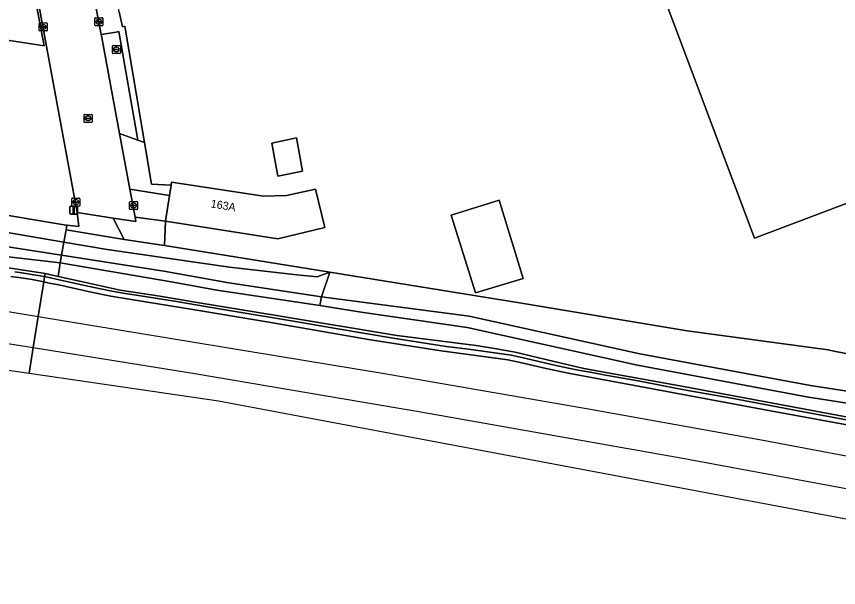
# Model space of a CAD drawing. Extents: x 162989 to 165008, y 383432 to 384338.
# Drawn here: x 163404.1 to 163506.8, y 383917.4 to 383988.8 of the extents above; entities that cross this region are included whole.
import ezdxf

# ---------------------------------------------------------------- set-up
doc = ezdxf.new("R2010")
doc.units = 0
for name, color, linetype in [('IMGEO_Brandkraan', 7, 'Continuous'), ('IMGEO_Erf', 7, 'Continuous'), ('IMGEO_Geluidsscherm', 7, 'Continuous'), ('IMGEO_Grasland_overig', 7, 'Continuous'), ('IMGEO_Greppel_droge_sloot', 7, 'Continuous'), ('IMGEO_Groenvoorziening', 7, 'Continuous'), ('IMGEO_Hek', 7, 'Continuous'), ('IMGEO_Kolk', 7, 'Continuous'), ('IMGEO_Lichtmast', 7, 'Continuous'), ('IMGEO_Muur', 7, 'Continuous'), ('IMGEO_Oever', 7, 'Continuous'), ('IMGEO_Pand', 7, 'Continuous'), ('IMGEO_Pand_nummerreeks', 7, 'Continuous'), ('IMGEO_Rijbaan_lokaal_open', 7, 'Continuous'), ('IMGEO_Rioolput', 7, 'Continuous'), ('IMGEO_Spoor', 7, 'Continuous'), ('IMGEO_Spoorbaan_halfverhard', 7, 'Continuous'), ('IMGEO_Terreindeel_gesloten', 7, 'Continuous'), ('IMGEO_Voetpad_open', 7, 'Continuous')]:
    doc.layers.add(name, color=color, linetype=linetype)

msp = doc.modelspace()

# ---------------------------------------------------------------- linework, layer by layer
at = {"layer": 'IMGEO_Brandkraan'}
for p, q in [((163416.06, 383984.23), (163416.06, 383985.08)), ((163416.14, 383985.16), (163416.99, 383985.16)), ((163416.32, 383984.65), (163416.32, 383984.66)), ((163416.36, 383984.7), (163416.76, 383984.7)), ((163416.76, 383984.61), (163416.36, 383984.61)), ((163416.55, 383984.94), (163416.58, 383984.94)), ((163416.57, 383984.38), (163416.55, 383984.38)), ((163416.81, 383984.66), (163416.81, 383984.65)), ((163417.06, 383985.08), (163417.06, 383984.23)), ((163416.99, 383984.16), (163416.14, 383984.16))]:
    msp.add_line(p, q, dxfattribs=at)
for points in [[(163416.06, 383984.23), (163416.06, 383985.08)], [(163416.14, 383985.16), (163416.99, 383985.16)], [(163417.06, 383985.08), (163417.06, 383984.23)], [(163416.99, 383984.16), (163416.14, 383984.16)]]:
    msp.add_lwpolyline(points, dxfattribs=at)
for centre, radius, start, end in [((163416.14, 383985.08), 0.0765, 91.552, 178.448), ((163416.14, 383985.08), 0.0765, 91.552, 178.448), ((163416.36, 383984.66), 0.0403, 85.8775, 175.7526), ((163416.36, 383984.65), 0.0366, 178.938, 274.7102), ((163416.77, 383984.66), 0.0386, 1.7309, 96.639), ((163416.76, 383984.66), 0.043, 264.8664, 352.4533), ((163416.99, 383985.08), 0.0765, 1.552, 88.448), ((163416.99, 383985.08), 0.0765, 1.552, 88.448), ((163416.14, 383984.23), 0.0765, 181.552, 268.448), ((163416.14, 383984.23), 0.0765, 181.552, 268.448), ((163416.99, 383984.23), 0.0765, 271.552, 358.448), ((163416.99, 383984.23), 0.0765, 271.552, 358.448)]:
    msp.add_arc(centre, radius, start, end, dxfattribs=at)
for centre, major_axis, ratio, start_param, end_param in [((163416.55, 383984.66), (-0.387, 0.002), 0.722429, 4.712389, 7.853982), ((163416.57, 383984.66), (-0.39, 0.002), 0.717154, 1.570796, 4.712389)]:
    msp.add_ellipse(centre, major_axis=major_axis, ratio=ratio, start_param=start_param, end_param=end_param, dxfattribs=at)
at = {"layer": 'IMGEO_Erf'}
for points in [[(163512.78, 384019.52), (163517.6, 384021.33), (163517.6, 384021.31), (163522.07, 384008.54), (163517.22, 384006.85), (163516.9, 384006.73), (163531.84, 383963.34), (163540.6, 383966.35), (163547.21, 383947.34), (163539.71, 383944.77), (163529.17, 383946.76), (163524.3, 383960.76), (163515.66, 383957.79), (163512.19, 383967.07), (163496.3, 383961.1), (163478.35, 384008.91), (163487.08, 384012.19), (163487.85, 384010.15)], [(163439.84, 383969.45), (163436.73, 383968.82), (163435.97, 383972.97), (163439.08, 383973.6)], [(163467.38, 383956.06), (163461.43, 383954.25), (163458.4, 383963.98), (163464.4, 383965.82)]]:
    msp.add_lwpolyline(points, close=True, dxfattribs=at)
for points in [[(163402.68, 383985.88), (163407.55, 383985.1), (163402.4, 384012.16)], [(163416.9, 383989.35), (163417.34, 383987.48), (163417.63, 383987.58), (163420.06, 383973.03), (163420.93, 383967.83), (163423.39, 383967.69), (163423.45, 383968.09), (163434.93, 383966.35), (163437.82, 383966.41), (163441.45, 383967.21), (163442.61, 383962.41), (163436.74, 383961), (163422.71, 383963.21), (163422.58, 383960.16), (163443.22, 383956.83), (163466.92, 383953), (163487.88, 383949.53), (163505.53, 383947.12), (163506.2, 383946.95), (163536.04, 383941.21)]]:
    msp.add_lwpolyline(points, dxfattribs=at)
at = {"layer": 'IMGEO_Geluidsscherm'}
msp.add_lwpolyline([(163402.25, 383957.49), (163407.41, 383956.71), (163409.27, 383956.3), (163412.14, 383955.68), (163417.04, 383954.61), (163422.01, 383953.85), (163426.92, 383953.02), (163436.81, 383951.38), (163451.6, 383948.92), (163461.52, 383947.69), (163464.05, 383947.25), (163466.39, 383946.85), (163471.26, 383945.68), (163474.98, 383944.82), (163486.97, 383942.63), (163496.82, 383940.82), (163511.55, 383938.04), (163516.48, 383937.37), (163521.46, 383936.65), (163526.34, 383935.71), (163536.07, 383933.3), (163545.83, 383931.35), (163550.85, 383930.36), (163560.51, 383928.3)], dxfattribs=at)
at = {"layer": 'IMGEO_Grasland_overig'}
msp.add_lwpolyline([(163407.65, 383956.66), (163409.27, 383956.3), (163409.54, 383958.01), (163387.54, 383960.54), (163387.33, 383959.28), (163392.31, 383958.52), (163402.25, 383957.49), (163407.41, 383956.71)], close=True, dxfattribs=at)
for points in [[(163516.51, 383939.14), (163503.06, 383941.24), (163481.67, 383945.2), (163460.39, 383949.93), (163447.15, 383951.83), (163441.97, 383952.68), (163429.1, 383954.58), (163423.65, 383955.61), (163409.54, 383958.01), (163409.27, 383956.3), (163412.14, 383955.68), (163417.04, 383954.61), (163422.01, 383953.85), (163426.92, 383953.02), (163436.81, 383951.38), (163451.6, 383948.92), (163461.52, 383947.69), (163464.05, 383947.25), (163466.39, 383946.85), (163471.26, 383945.68), (163474.98, 383944.82), (163486.97, 383942.63), (163496.82, 383940.82), (163511.55, 383938.04)], [(163536.04, 383941.21), (163506.2, 383946.95), (163505.53, 383947.12), (163487.88, 383949.53), (163466.92, 383953), (163443.22, 383956.83), (163442.18, 383953.74), (163460.65, 383951.36), (163481.96, 383946.62), (163503.3, 383942.67), (163516.75, 383940.58)], [(163516.75, 383940.58), (163503.3, 383942.67), (163481.96, 383946.62), (163460.65, 383951.36), (163442.18, 383953.74), (163441.97, 383952.68), (163447.15, 383951.83), (163460.39, 383949.93), (163481.67, 383945.2), (163503.06, 383941.24), (163516.51, 383939.14)]]:
    msp.add_lwpolyline(points, dxfattribs=at)
at = {"layer": 'IMGEO_Greppel_droge_sloot'}
for points in [[(163409.7, 383958.98), (163409.99, 383960.58), (163388.79, 383964.23), (163377.2, 383965.7), (163360.31, 383968.1), (163346.46, 383969.57), (163329.33, 383972.06), (163301.28, 383976.89), (163300.78, 383976.77), (163300.46, 383976.33), (163300.94, 383975.78), (163323.14, 383971.68), (163332.6, 383970.14), (163384.44, 383962.89), (163409.69, 383958.97)], [(163422.51, 383956.98), (163430.6, 383955.52), (163442.18, 383953.74), (163443.22, 383956.83), (163441.67, 383956.25), (163439.13, 383956.49), (163430.69, 383957.45), (163415.4, 383959.65), (163409.99, 383960.58), (163409.7, 383958.98), (163409.69, 383958.97)]]:
    msp.add_lwpolyline(points, close=True, dxfattribs=at)
at = {"layer": 'IMGEO_Groenvoorziening'}
for points in [[(163414.68, 383986.53), (163414.71, 383986.37), (163416.96, 383974.17), (163419.23, 383973.31), (163416.88, 383986.9), (163416.53, 383986.84)], [(163417.53, 383960.92), (163416.14, 383963.59), (163411.65, 383964.3), (163411.87, 383962.55), (163410.36, 383962.69), (163410.27, 383962.12)]]:
    msp.add_lwpolyline(points, close=True, dxfattribs=at)
at = {"layer": 'IMGEO_Hek'}
for points in [[(163402.4, 384012.16), (163407.55, 383985.1), (163402.68, 383985.88)], [(163417.63, 383987.58), (163420.06, 383973.03)], [(163420.06, 383973.03), (163420.93, 383967.83)], [(163409.27, 383956.3), (163409.54, 383958.01), (163409.7, 383958.98), (163409.99, 383960.58), (163410.27, 383962.12)], [(163410.36, 383962.69), (163410.27, 383962.12), (163417.53, 383960.92)], [(163422.58, 383960.16), (163443.22, 383956.83), (163461.09, 383953.95), (163465.44, 383953.24)], [(163465.44, 383953.24), (163487.88, 383949.53), (163505.53, 383947.12), (163506.2, 383946.95), (163536.04, 383941.21), (163554.67, 383937.47), (163555.79, 383937.22)]]:
    msp.add_lwpolyline(points, dxfattribs=at)
at = {"layer": 'IMGEO_Kolk'}
for p, q in [((163413.88, 383987.69), (163413.88, 383988.55)), ((163413.95, 383988.62), (163414.8, 383988.62)), ((163414.88, 383988.55), (163414.88, 383987.69)), ((163406.91, 383987.04), (163406.91, 383987.89)), ((163406.99, 383987.97), (163407.84, 383987.97)), ((163407.17, 383987.46), (163407.17, 383987.47)), ((163407.21, 383987.51), (163407.61, 383987.51)), ((163407.4, 383987.75), (163407.43, 383987.75)), ((163407.66, 383987.47), (163407.66, 383987.46)), ((163407.91, 383987.89), (163407.91, 383987.04)), ((163414.8, 383987.62), (163413.95, 383987.62)), ((163414.14, 383988.11), (163414.14, 383988.13)), ((163414.18, 383988.16), (163414.58, 383988.16)), ((163414.57, 383988.08), (163414.18, 383988.08)), ((163414.39, 383987.84), (163414.36, 383987.84)), ((163414.37, 383988.4), (163414.39, 383988.4)), ((163414.62, 383988.13), (163414.62, 383988.11)), ((163407.84, 383986.97), (163406.99, 383986.97)), ((163407.61, 383987.42), (163407.21, 383987.42)), ((163407.42, 383987.19), (163407.4, 383987.19)), ((163410.99, 383965.16), (163410.99, 383966.01)), ((163411.06, 383966.09), (163411.92, 383966.09)), ((163411.48, 383965.87), (163411.5, 383965.87)), ((163411.99, 383966.01), (163411.99, 383965.16)), ((163411.92, 383965.09), (163411.06, 383965.09)), ((163411.25, 383965.58), (163411.25, 383965.59)), ((163411.29, 383965.63), (163411.69, 383965.63)), ((163411.68, 383965.54), (163411.29, 383965.54)), ((163411.5, 383965.31), (163411.47, 383965.31)), ((163411.73, 383965.59), (163411.73, 383965.58)), ((163418.2, 383964.74), (163418.2, 383965.59)), ((163418.28, 383965.67), (163419.13, 383965.67)), ((163418.46, 383965.16), (163418.46, 383965.17)), ((163418.5, 383965.21), (163418.9, 383965.21)), ((163418.9, 383965.12), (163418.5, 383965.12)), ((163418.69, 383965.45), (163418.72, 383965.45)), ((163418.71, 383964.89), (163418.69, 383964.89)), ((163418.95, 383965.17), (163418.95, 383965.16)), ((163419.2, 383965.59), (163419.2, 383964.74)), ((163419.13, 383964.67), (163418.28, 383964.67))]:
    msp.add_line(p, q, dxfattribs=at)
for points in [[(163413.88, 383987.69), (163413.88, 383988.55)], [(163413.95, 383988.62), (163414.8, 383988.62)], [(163414.88, 383988.55), (163414.88, 383987.69)], [(163406.91, 383987.04), (163406.91, 383987.89)], [(163406.99, 383987.97), (163407.84, 383987.97)], [(163407.91, 383987.89), (163407.91, 383987.04)], [(163414.8, 383987.62), (163413.95, 383987.62)], [(163407.84, 383986.97), (163406.99, 383986.97)], [(163410.99, 383965.16), (163410.99, 383966.01)], [(163411.06, 383966.09), (163411.92, 383966.09)], [(163411.99, 383966.01), (163411.99, 383965.16)], [(163411.92, 383965.09), (163411.06, 383965.09)], [(163418.2, 383964.74), (163418.2, 383965.59)], [(163418.28, 383965.67), (163419.13, 383965.67)], [(163419.2, 383965.59), (163419.2, 383964.74)], [(163419.13, 383964.67), (163418.28, 383964.67)]]:
    msp.add_lwpolyline(points, dxfattribs=at)
for centre, radius, start, end in [((163413.95, 383988.54), 0.0765, 91.552, 178.448), ((163413.95, 383988.54), 0.0765, 91.552, 178.448), ((163414.8, 383988.54), 0.0765, 1.552, 88.448), ((163414.8, 383988.54), 0.0765, 1.552, 88.448), ((163406.99, 383987.89), 0.0765, 91.552, 178.448), ((163406.99, 383987.89), 0.0765, 91.552, 178.448), ((163407.21, 383987.47), 0.0403, 85.8775, 175.7526), ((163407.21, 383987.46), 0.0366, 178.938, 274.7102), ((163407.62, 383987.47), 0.0386, 1.7309, 96.639), ((163407.61, 383987.47), 0.043, 264.8664, 352.4533), ((163407.84, 383987.89), 0.0765, 1.552, 88.448), ((163407.84, 383987.89), 0.0765, 1.552, 88.448), ((163413.95, 383987.69), 0.0765, 181.552, 268.448), ((163413.95, 383987.69), 0.0765, 181.552, 268.448), ((163414.18, 383988.12), 0.0403, 85.8775, 175.7526), ((163414.17, 383988.11), 0.0366, 178.938, 274.7102), ((163414.58, 383988.12), 0.043, 264.8664, 352.4533), ((163414.58, 383988.12), 0.0386, 1.7309, 96.639), ((163414.8, 383987.69), 0.0765, 271.552, 358.448), ((163414.8, 383987.69), 0.0765, 271.552, 358.448), ((163406.99, 383987.04), 0.0765, 181.552, 268.448), ((163406.99, 383987.04), 0.0765, 181.552, 268.448), ((163407.84, 383987.04), 0.0765, 271.552, 358.448), ((163407.84, 383987.04), 0.0765, 271.552, 358.448), ((163411.06, 383966.01), 0.0765, 91.552, 178.448), ((163411.06, 383966.01), 0.0765, 91.552, 178.448), ((163411.91, 383966.01), 0.0765, 1.552, 88.448), ((163411.91, 383966.01), 0.0765, 1.552, 88.448), ((163411.06, 383965.16), 0.0765, 181.552, 268.448), ((163411.06, 383965.16), 0.0765, 181.552, 268.448), ((163411.29, 383965.59), 0.0403, 85.8775, 175.7526), ((163411.28, 383965.58), 0.0366, 178.938, 274.7102), ((163411.69, 383965.59), 0.043, 264.8664, 352.4533), ((163411.69, 383965.59), 0.0386, 1.7309, 96.639), ((163411.91, 383965.16), 0.0765, 271.552, 358.448), ((163411.91, 383965.16), 0.0765, 271.552, 358.448), ((163418.28, 383965.59), 0.0765, 91.552, 178.448), ((163418.28, 383965.59), 0.0765, 91.552, 178.448), ((163418.5, 383965.17), 0.0403, 85.8775, 175.7526), ((163418.5, 383965.16), 0.0366, 178.938, 274.7102), ((163418.91, 383965.17), 0.0386, 1.7309, 96.639), ((163418.9, 383965.17), 0.043, 264.8664, 352.4533), ((163419.13, 383965.59), 0.0765, 1.552, 88.448), ((163419.13, 383965.59), 0.0765, 1.552, 88.448), ((163418.28, 383964.74), 0.0765, 181.552, 268.448), ((163418.28, 383964.74), 0.0765, 181.552, 268.448), ((163419.13, 383964.74), 0.0765, 271.552, 358.448), ((163419.13, 383964.74), 0.0765, 271.552, 358.448)]:
    msp.add_arc(centre, radius, start, end, dxfattribs=at)
for centre, major_axis, ratio, start_param, end_param in [((163407.4, 383987.47), (-0.387, 0.002), 0.722429, 4.712389, 7.853982), ((163407.42, 383987.47), (-0.39, 0.002), 0.717154, 1.570796, 4.712389), ((163414.36, 383988.12), (-0.387, 0.002), 0.722429, 4.712389, 7.853982), ((163414.39, 383988.12), (-0.39, 0.002), 0.717154, 1.570796, 4.712389), ((163411.48, 383965.59), (-0.387, 0.002), 0.722429, 4.712389, 7.853982), ((163411.5, 383965.59), (-0.39, 0.002), 0.717154, 1.570796, 4.712389), ((163418.69, 383965.17), (-0.387, 0.002), 0.722429, 4.712389, 7.853982), ((163418.71, 383965.17), (-0.39, 0.002), 0.717154, 1.570796, 4.712389)]:
    msp.add_ellipse(centre, major_axis=major_axis, ratio=ratio, start_param=start_param, end_param=end_param, dxfattribs=at)
at = {"layer": 'IMGEO_Lichtmast'}
for p, q in [((163410.73, 383964.19), (163410.73, 383964.99)), ((163410.73, 383964.99), (163410.73, 383964.19)), ((163410.83, 383965.09), (163411.62, 383965.09)), ((163411.62, 383965.09), (163410.83, 383965.09)), ((163411.72, 383964.99), (163411.72, 383964.19)), ((163411.72, 383964.19), (163411.72, 383964.99)), ((163411.62, 383964.09), (163410.83, 383964.09)), ((163410.83, 383964.09), (163411.62, 383964.09))]:
    msp.add_line(p, q, dxfattribs=at)
msp.add_lwpolyline([(163411.15, 383964.97), (163411.3, 383964.97), (163411.3, 383964.22), (163411.15, 383964.22), (163411.15, 383964.97)], dxfattribs=at)
for centre, start, end in [((163410.83, 383964.99), 90, 180), ((163410.83, 383964.99), 90, 180), ((163411.62, 383964.99), 0, 90), ((163411.62, 383964.99), 360, 90), ((163410.83, 383964.19), 180, 270), ((163410.83, 383964.19), 180, 270), ((163411.62, 383964.19), 270, 0), ((163411.62, 383964.19), 270, 0)]:
    msp.add_arc(centre, 0.1, start, end, dxfattribs=at)
at = {"layer": 'IMGEO_Muur'}
msp.add_lwpolyline([(163410.36, 383962.69), (163410.3, 383962.7), (163399.3, 383964.53)], dxfattribs=at)
at = {"layer": 'IMGEO_Oever'}
for points in [[(163388.79, 383964.23), (163409.99, 383960.58), (163410.27, 383962.12), (163410.36, 383962.69), (163410.3, 383962.7), (163399.3, 383964.53)], [(163387.54, 383960.54), (163409.54, 383958.01), (163409.69, 383958.97), (163384.44, 383962.89)]]:
    msp.add_lwpolyline(points, dxfattribs=at)
for points in [[(163415.4, 383959.65), (163430.69, 383957.45), (163439.13, 383956.49), (163441.67, 383956.25), (163443.22, 383956.83), (163422.58, 383960.16), (163422.3, 383960.2), (163417.53, 383960.92), (163410.27, 383962.12), (163409.99, 383960.58)], [(163409.54, 383958.01), (163423.65, 383955.61), (163429.1, 383954.58), (163441.97, 383952.68), (163442.18, 383953.74), (163430.6, 383955.52), (163422.51, 383956.98), (163409.69, 383958.97)]]:
    msp.add_lwpolyline(points, close=True, dxfattribs=at)
at = {"layer": 'IMGEO_Pand'}
for points in [[(163516.9, 384006.73), (163517.22, 384006.85), (163522.07, 384008.54), (163517.6, 384021.31), (163517.6, 384021.33), (163512.78, 384019.52), (163487.85, 384010.15), (163487.08, 384012.19), (163478.35, 384008.91), (163496.3, 383961.1), (163512.19, 383967.07), (163515.66, 383957.79), (163524.3, 383960.76), (163529.17, 383946.76), (163539.71, 383944.77), (163547.21, 383947.34), (163540.6, 383966.35), (163531.84, 383963.34)], [(163439.08, 383973.6), (163435.97, 383972.97), (163436.73, 383968.82), (163439.84, 383969.45)], [(163423.39, 383967.69), (163423.2, 383966.43), (163422.71, 383963.21), (163436.74, 383961), (163442.61, 383962.41), (163441.45, 383967.21), (163437.82, 383966.41), (163434.93, 383966.35), (163423.45, 383968.09)], [(163458.4, 383963.98), (163461.43, 383954.25), (163467.38, 383956.06), (163464.4, 383965.82)]]:
    msp.add_lwpolyline(points, close=True, dxfattribs=at)
at = {"layer": 'IMGEO_Rijbaan_lokaal_open'}
msp.add_lwpolyline([(163408.99, 384016.22), (163402.09, 384014.9), (163402.63, 384012.2), (163405.06, 384000), (163411.65, 383964.3), (163416.14, 383963.59), (163418.99, 383963.18), (163418.89, 383963.71), (163418.25, 383967.19), (163416.96, 383974.17), (163414.71, 383986.37), (163414.68, 383986.53)], close=True, dxfattribs=at)
at = {"layer": 'IMGEO_Rioolput'}
for p, q in [((163412.52, 383975.62), (163412.52, 383976.48)), ((163412.59, 383976.55), (163413.45, 383976.55)), ((163413.01, 383976.33), (163413.03, 383976.33)), ((163413.52, 383976.48), (163413.52, 383975.62)), ((163413.45, 383975.55), (163412.59, 383975.55)), ((163412.78, 383976.04), (163412.78, 383976.06)), ((163412.82, 383976.09), (163413.22, 383976.09)), ((163413.21, 383976.01), (163412.82, 383976.01)), ((163413.03, 383975.77), (163413, 383975.77)), ((163413.26, 383976.06), (163413.26, 383976.04))]:
    msp.add_line(p, q, dxfattribs=at)
for points in [[(163412.52, 383975.62), (163412.52, 383976.48)], [(163412.59, 383976.55), (163413.45, 383976.55)], [(163413.52, 383976.48), (163413.52, 383975.62)], [(163413.45, 383975.55), (163412.59, 383975.55)]]:
    msp.add_lwpolyline(points, dxfattribs=at)
for centre, radius, start, end in [((163412.59, 383976.47), 0.0765, 91.552, 178.448), ((163412.59, 383976.47), 0.0765, 91.552, 178.448), ((163413.44, 383976.47), 0.0765, 1.552, 88.448), ((163413.44, 383976.47), 0.0765, 1.552, 88.448), ((163412.59, 383975.63), 0.0765, 181.552, 268.448), ((163412.59, 383975.63), 0.0765, 181.552, 268.448), ((163412.82, 383976.05), 0.0403, 85.8775, 175.7526), ((163412.81, 383976.04), 0.0366, 178.938, 274.7102), ((163413.22, 383976.05), 0.043, 264.8664, 352.4533), ((163413.22, 383976.05), 0.0386, 1.7309, 96.639), ((163413.44, 383975.63), 0.0765, 271.552, 358.448), ((163413.44, 383975.63), 0.0765, 271.552, 358.448)]:
    msp.add_arc(centre, radius, start, end, dxfattribs=at)
for centre, major_axis, ratio, start_param, end_param in [((163413.01, 383976.05), (-0.387, 0.002), 0.722429, 4.712389, 7.853982), ((163413.03, 383976.05), (-0.39, 0.002), 0.717154, 1.570796, 4.712389)]:
    msp.add_ellipse(centre, major_axis=major_axis, ratio=ratio, start_param=start_param, end_param=end_param, dxfattribs=at)
at = {"layer": 'IMGEO_Spoor'}
for points in [[(163201.07, 383978.5), (163241.35, 383974.04), (163280.99, 383969.31), (163302.29, 383966.55), (163331.76, 383962.53), (163375.79, 383956.21), (163396.78, 383952.98), (163406.79, 383951.29)], [(163233.55, 383970.68), (163268.17, 383966.7), (163308.35, 383961.74), (163320.92, 383960.1), (163364.43, 383953.89), (163378.98, 383951.7), (163406.17, 383947.44)], [(163406.79, 383951.29), (163449.8, 383944.24), (163475.56, 383939.77), (163497.39, 383935.84), (163520.36, 383931.51), (163562.93, 383923.08), (163586.85, 383917.8), (163610.78, 383912.41), (163632.73, 383907.21), (163666.5, 383898.78), (163711.1, 383886.58)], [(163406.17, 383947.44), (163426.36, 383944.18), (163454.36, 383939.43), (163487.11, 383933.64), (163516.74, 383928.15), (163540.19, 383923.6), (163567.81, 383917.76), (163594.15, 383912.09), (163621.77, 383905.8), (163652.08, 383898.41), (163680.54, 383891), (163718.44, 383880.35)]]:
    msp.add_lwpolyline(points, dxfattribs=at)
at = {"layer": 'IMGEO_Spoorbaan_halfverhard'}
for points in [[(163403.86, 383956.86), (163404.74, 383956.76), (163406.51, 383956.48), (163407.58, 383956.28), (163407.65, 383956.66), (163407.41, 383956.71), (163402.25, 383957.49)], [(163511.55, 383938.04), (163496.82, 383940.82), (163486.97, 383942.63), (163474.98, 383944.82), (163471.26, 383945.68), (163466.39, 383946.85), (163464.05, 383947.25), (163461.52, 383947.69), (163451.6, 383948.92), (163436.81, 383951.38), (163426.92, 383953.02), (163422.01, 383953.85), (163417.04, 383954.61), (163412.14, 383955.68), (163409.27, 383956.3), (163407.65, 383956.66), (163407.58, 383956.28), (163409.79, 383955.8), (163413.01, 383955.1), (163414.77, 383954.72), (163415.99, 383954.48), (163417.41, 383954.23), (163419.58, 383953.89), (163424.07, 383953.16), (163427.95, 383952.52), (163430.67, 383952.07), (163438.21, 383950.79), (163444.24, 383949.78), (163451.16, 383948.61), (163457.79, 383947.56), (163460.58, 383947.21), (163463.21, 383946.86), (163464.71, 383946.65), (163465.9, 383946.45), (163467.24, 383946.17), (163471.33, 383945.23), (163473.06, 383944.85), (163474.26, 383944.6), (163475.77, 383944.33), (163477.69, 383943.99), (163481.77, 383943.26), (163484.93, 383942.65), (163487.5, 383942.15), (163493.41, 383941.09), (163501.78, 383939.52), (163509.81, 383938.02)], [(163368.5, 383949.59), (163405.66, 383944.21), (163406.17, 383947.44), (163406.79, 383951.29), (163407.48, 383955.63), (163406.02, 383955.91), (163404.38, 383956.19), (163403.37, 383956.29)], [(163520.39, 383935.47), (163498.32, 383939.53), (163481.08, 383942.71), (163473, 383944.22), (163470.29, 383944.81), (163466.84, 383945.59), (163465.46, 383945.87), (163463.65, 383946.14), (163457.13, 383947.01), (163448.33, 383948.4), (163435.62, 383950.6), (163426.38, 383952.13), (163418.39, 383953.43), (163415.85, 383953.85), (163413.41, 383954.34), (163409.35, 383955.25), (163408.18, 383955.48), (163407.48, 383955.63), (163406.79, 383951.29), (163406.17, 383947.44), (163405.66, 383944.21), (163421.08, 383941.98), (163429.32, 383940.78), (163548.49, 383918.38)]]:
    msp.add_lwpolyline(points, dxfattribs=at)
at = {"layer": 'IMGEO_Terreindeel_gesloten'}
for points in [[(163403.37, 383956.29), (163404.38, 383956.19), (163406.02, 383955.91), (163407.48, 383955.63), (163407.58, 383956.28), (163406.51, 383956.48), (163404.74, 383956.76), (163403.86, 383956.86)], [(163509.81, 383938.02), (163501.78, 383939.52), (163493.41, 383941.09), (163487.5, 383942.15), (163484.93, 383942.65), (163481.77, 383943.26), (163477.69, 383943.99), (163475.77, 383944.33), (163474.26, 383944.6), (163473.06, 383944.85), (163471.33, 383945.23), (163467.24, 383946.17), (163465.9, 383946.45), (163464.71, 383946.65), (163463.21, 383946.86), (163460.58, 383947.21), (163457.79, 383947.56), (163451.16, 383948.61), (163444.24, 383949.78), (163438.21, 383950.79), (163430.67, 383952.07), (163427.95, 383952.52), (163424.07, 383953.16), (163419.58, 383953.89), (163417.41, 383954.23), (163415.99, 383954.48), (163414.77, 383954.72), (163413.01, 383955.1), (163409.79, 383955.8), (163407.58, 383956.28), (163407.48, 383955.63), (163408.18, 383955.48), (163409.35, 383955.25), (163413.41, 383954.34), (163415.85, 383953.85), (163418.39, 383953.43), (163426.38, 383952.13), (163435.62, 383950.6), (163448.33, 383948.4), (163457.13, 383947.01), (163463.65, 383946.14), (163465.46, 383945.87), (163466.84, 383945.59), (163470.29, 383944.81), (163473, 383944.22), (163481.08, 383942.71), (163498.32, 383939.53), (163520.39, 383935.47)]]:
    msp.add_lwpolyline(points, dxfattribs=at)
at = {"layer": 'IMGEO_Voetpad_open'}
msp.add_lwpolyline([(163407.83, 384022.76), (163408.99, 384016.22), (163414.68, 383986.53), (163416.53, 383986.84), (163416.88, 383986.9), (163419.23, 383973.31), (163420.06, 383973.03), (163417.63, 383987.58), (163417.34, 383987.48), (163416.9, 383989.35), (163412.36, 384014.56)], dxfattribs=at)
for points in [[(163410.3, 383962.7), (163410.36, 383962.69), (163411.87, 383962.55), (163411.65, 383964.3), (163405.06, 384000), (163402.63, 384012.2), (163402.4, 384012.16), (163407.55, 383985.1), (163402.68, 383985.88), (163399.46, 383966.09), (163399.3, 383964.53)], [(163420.06, 383973.03), (163419.23, 383973.31), (163416.96, 383974.17), (163418.25, 383967.19), (163423.2, 383966.43), (163423.39, 383967.69), (163420.93, 383967.83)], [(163423.2, 383966.43), (163418.25, 383967.19), (163418.89, 383963.71), (163422.71, 383963.21)], [(163422.71, 383963.21), (163418.89, 383963.71), (163418.99, 383963.18), (163416.14, 383963.59), (163417.53, 383960.92), (163422.3, 383960.2), (163422.58, 383960.16)]]:
    msp.add_lwpolyline(points, close=True, dxfattribs=at)

# ---------------------------------------------------------------- texts
at = {"layer": 'IMGEO_Pand_nummerreeks'}
msp.add_text('163A', height=1, rotation=350.7639, dxfattribs=at).set_placement((163428.3, 383964.94))

doc.saveas('drawing.dxf')
